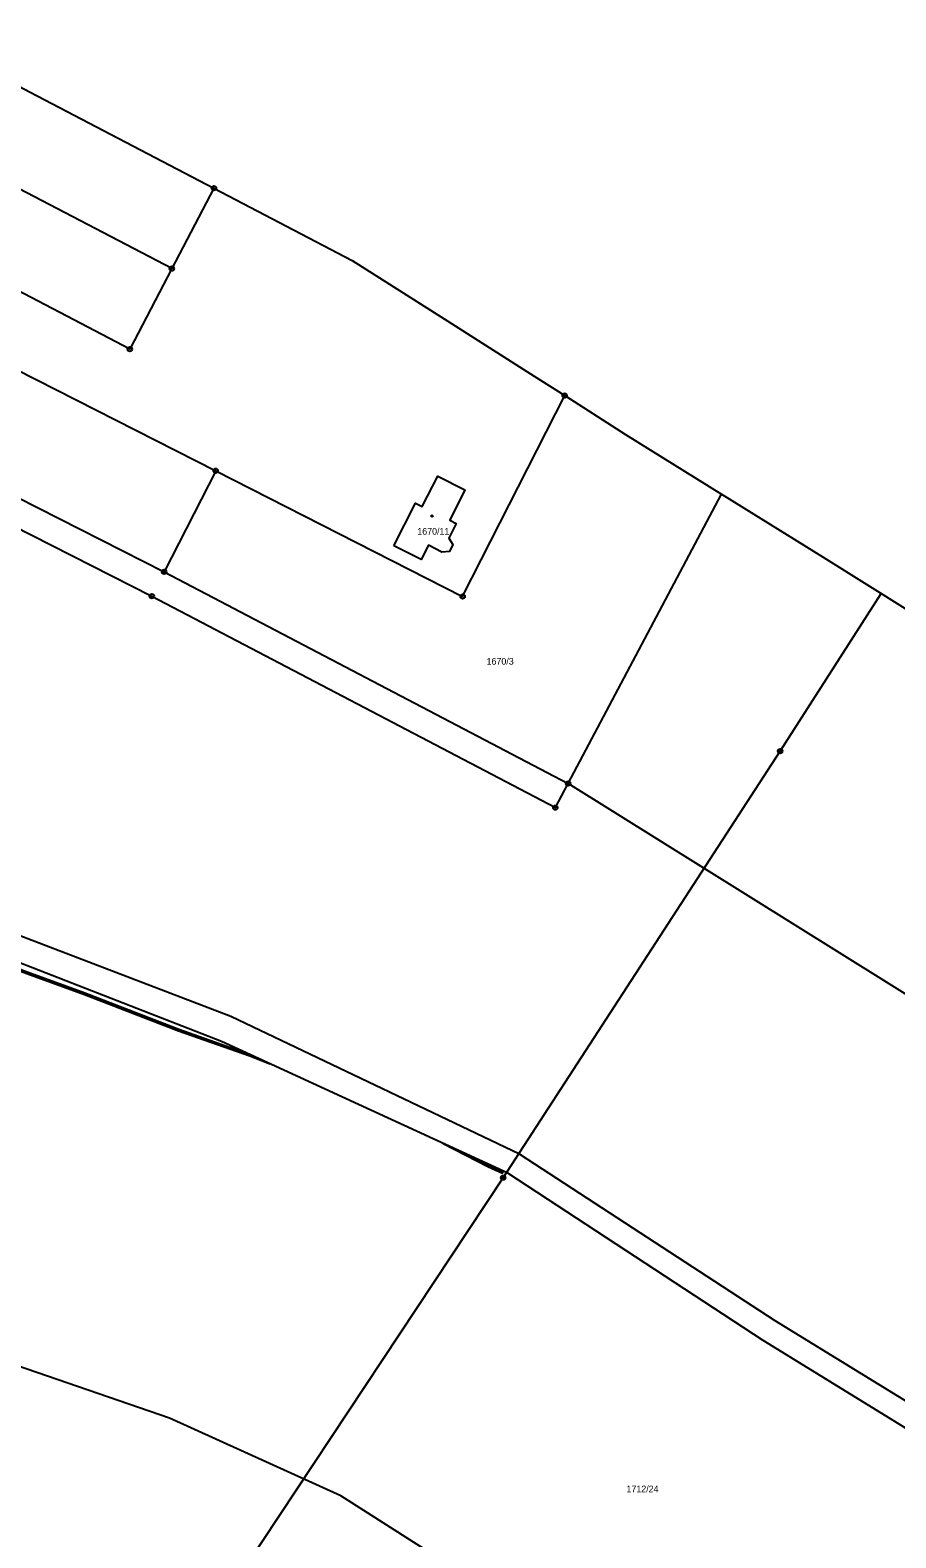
# Model space of a CAD drawing. Extents: x -587171 to -555306, y -1167727 to -1074732.
# Drawn here: x -559112.5 to -558921.9, y -1075551.6 to -1075219.7 of the extents above; entities that cross this region are included whole.
import ezdxf

# ---------------------------------------------------------------- set-up
doc = ezdxf.new("R2010")
doc.units = 0
for name, color, linetype in [('Hranice parcel', 7, 'Continuous'), ('Parcelní čísla', 7, 'Continuous'), ('Poz předměty', 7, 'Continuous'), ('Věcná břemena k části', 7, 'Continuous'), ('Značky bodu BP', 7, 'Continuous'), ('Značky budov', 7, 'Continuous')]:
    doc.layers.add(name, color=color, linetype=linetype)

msp = doc.modelspace()

# ---------------------------------------------------------------- linework, layer by layer
at = {"layer": 'Hranice parcel'}
for p, q in [((-559138.61, -1075219.68), (-559112.46, -1075233.34)), ((-559112.46, -1075233.34), (-559072.03, -1075254.46)), ((-559081.31, -1075272.18), (-559147.66, -1075237.52)), ((-559072.03, -1075254.46), (-559081.31, -1075272.18)), ((-559072.03, -1075254.46), (-559041.57, -1075270.37)), ((-559161.33, -1075271.1), (-559071.65, -1075316.69)), ((-559041.57, -1075270.37), (-559021.33, -1075283.26)), ((-559021.33, -1075283.26), (-559001.51, -1075295.88)), ((-559171.28, -1075294.06), (-559082.99, -1075338.96)), ((-559001.51, -1075295.88), (-558994.82, -1075300.14)), ((-558994.82, -1075300.14), (-558981.41, -1075308.68)), ((-558981.41, -1075308.68), (-558960.33, -1075321.82)), ((-559071.65, -1075316.69), (-559082.99, -1075338.96)), ((-558994.05, -1075385.55), (-558960.33, -1075321.82)), ((-558960.33, -1075321.82), (-558959.6, -1075322.27)), ((-558959.6, -1075322.27), (-558937.95, -1075335.75)), ((-558937.95, -1075335.75), (-558918.68, -1075347.75)), ((-559082.99, -1075338.96), (-558994.05, -1075385.55)), ((-559081.79, -1075525.28), (-559165.16, -1075496.67))]:
    msp.add_line(p, q, dxfattribs=at)
for points in [[(-559081.31, -1075272.18), (-559090.55, -1075289.92), (-559155.63, -1075255.89)], [(-559173.68, -1075299.59), (-559085.71, -1075344.31), (-558996.87, -1075390.86), (-558994.05, -1075385.55)], [(-559071.65, -1075316.69), (-559017.29, -1075344.37), (-558994.82, -1075300.14)], [(-559032.42, -1075333.2), (-559027.65, -1075323.83), (-559026.22, -1075324.56), (-559022.78, -1075317.85), (-559016.77, -1075320.92), (-559020.14, -1075327.59), (-559018.73, -1075328.33), (-559020.3, -1075331.54), (-559019.41, -1075332.93), (-559020.2, -1075334.47), (-559021.89, -1075334.58), (-559024.79, -1075333.11), (-559026.4, -1075336.25), (-559032.42, -1075333.2)], [(-558807.37, -1075590.51), (-558948.48, -1075503.86), (-559004.79, -1075467.13), (-559068.33, -1075436.86), (-559197.43, -1075387.45)], [(-558752.32, -1075531.23), (-558778.54, -1075519.43), (-558845.03, -1075482), (-558894.11, -1075447.96), (-558994.05, -1075385.55)], [(-558801.92, -1075600.03), (-558951.12, -1075508.17), (-559007.36, -1075471.37), (-559070.37, -1075442.36), (-559140.64, -1075414.98)], [(-558834.28, -1075670.02), (-558861.74, -1075655.28), (-558921.92, -1075618.84), (-558939.58, -1075609.06), (-559044.1, -1075542.41), (-559081.79, -1075525.28)]]:
    msp.add_lwpolyline(points, dxfattribs=at)
at = {"layer": 'Poz předměty'}
for p, q in [((-558947.38, -1075378.43), (-558925.17, -1075343.71)), ((-559008.38, -1075472.35), (-558947.38, -1075378.43)), ((-559065.23, -1075558.26), (-559008.38, -1075472.35))]:
    msp.add_line(p, q, dxfattribs=at)
for centre, radius in [((-558947.38, -1075378.43), 0.5), ((-558947.38, -1075378.43), 0.4), ((-558947.38, -1075378.43), 0.3), ((-558947.38, -1075378.43), 0.2), ((-558947.38, -1075378.43), 0.1), ((-559008.38, -1075472.35), 0.5), ((-559008.38, -1075472.35), 0.4), ((-559008.38, -1075472.35), 0.3), ((-559008.38, -1075472.35), 0.2), ((-559008.38, -1075472.35), 0.1)]:
    msp.add_circle(centre, radius, dxfattribs=at)
at = {"layer": 'Věcná břemena k části'}
for points in [[(-559198.12, -1075394.22), (-559193.23, -1075397.02), (-559183.88, -1075400.17), (-559169.13, -1075406.28), (-559145.44, -1075415.23), (-559128.59, -1075421.56), (-559113.25, -1075427.35), (-559100.55, -1075431.98), (-559079.83, -1075440.02), (-559064.16, -1075445.54), (-559059.73, -1075447.26), (-559064.06, -1075445.26), (-559079.73, -1075439.74), (-559100.45, -1075431.7), (-559113.15, -1075427.07), (-559128.49, -1075421.28), (-559145.34, -1075414.95), (-559169.01, -1075406), (-559183.78, -1075399.89), (-559192.93, -1075396.5), (-559198.02, -1075393.58)], [(-559008.36, -1075471.07), (-559011.59, -1075469.58), (-559014.77, -1075467.96), (-559021.59, -1075464.82), (-559011.73, -1075469.86), (-559008.49, -1075471.34)]]:
    msp.add_lwpolyline(points, close=True, dxfattribs=at)
at = {"layer": 'Značky bodu BP'}
for centre, radius in [((-559072.03, -1075254.46), 0.5), ((-559072.03, -1075254.46), 0.0303), ((-559081.31, -1075272.18), 0.5), ((-559081.31, -1075272.18), 0.0303), ((-559090.55, -1075289.92), 0.5), ((-559090.55, -1075289.92), 0.0303), ((-558994.82, -1075300.14), 0.5), ((-558994.82, -1075300.14), 0.0303), ((-559071.65, -1075316.69), 0.5), ((-559071.65, -1075316.69), 0.0303), ((-559082.99, -1075338.96), 0.5), ((-559082.99, -1075338.96), 0.0303), ((-559085.71, -1075344.31), 0.5), ((-559085.71, -1075344.31), 0.0303), ((-559017.29, -1075344.37), 0.5), ((-559017.29, -1075344.37), 0.0303), ((-558994.05, -1075385.55), 0.5), ((-558994.05, -1075385.55), 0.0303), ((-558996.87, -1075390.86), 0.5), ((-558996.87, -1075390.86), 0.0303)]:
    msp.add_circle(centre, radius, dxfattribs=at)
at = {"layer": 'Značky budov'}
msp.add_circle((-559024.02, -1075326.65), 0.175, dxfattribs=at)

# ---------------------------------------------------------------- texts
at = {"layer": 'Parcelní čísla'}
for s, p in [('1670/11', (-559027.27, -1075330.77)), ('1670/3', (-559012.02, -1075359.38)), ('1712/24', (-558981.22, -1075541.6))]:
    msp.add_text(s, height=1.46, dxfattribs=at).set_placement(p)

doc.saveas('drawing.dxf')
